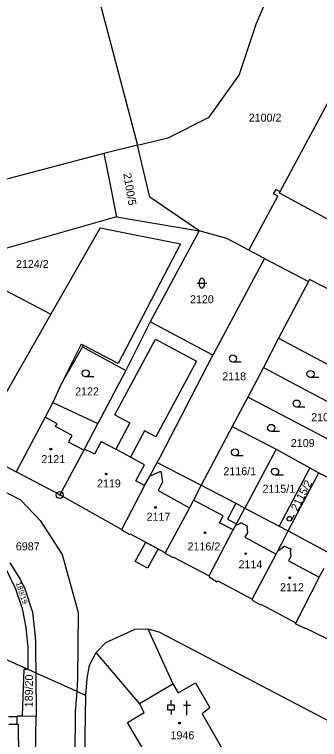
# Model space of a CAD drawing. Extents: x -593183 to -588034, y -1130415 to -1124994.
# Drawn here: x -590624.6 to -590559.8, y -1128611.7 to -1128457.7 of the extents above; entities that cross this region are included whole.
import ezdxf

# ---------------------------------------------------------------- set-up
doc = ezdxf.new("R2010")
doc.units = 0
for name, color, linetype in [('Vrstva 1', 7, 'Continuous'), ('Vrstva 18', 7, 'Continuous'), ('Vrstva 19', 7, 'Continuous'), ('Vrstva 24', 7, 'Continuous'), ('Vrstva 25', 7, 'Continuous'), ('Vrstva 27', 7, 'Continuous'), ('Vrstva 4', 7, 'Continuous')]:
    doc.layers.add(name, color=color, linetype=linetype)

msp = doc.modelspace()

# ---------------------------------------------------------------- linework, layer by layer
at = {"layer": 'Vrstva 1'}
for p, q in [((-590609.68, -1128443), (-590598.46, -1128485.51)), ((-590573.24, -1128459.76), (-590567.37, -1128445.99)), ((-590568.11, -1128495.35), (-590547.44, -1128456.77)), ((-590576.83, -1128470.58), (-590573.24, -1128459.76)), ((-590583.24, -1128479.51), (-590576.83, -1128470.58)), ((-590591.96, -1128483.92), (-590583.24, -1128479.51)), ((-590598.46, -1128485.51), (-590591.96, -1128483.92)), ((-590598.46, -1128485.51), (-590605.65, -1128487.27)), ((-590595.84, -1128496.5), (-590598.46, -1128485.51)), ((-590605.65, -1128487.27), (-590627.07, -1128492.92)), ((-590605.65, -1128487.27), (-590604.8, -1128491.42)), ((-590604.8, -1128491.42), (-590602.97, -1128500.37)), ((-590569.51, -1128495.84), (-590568.99, -1128494.87)), ((-590568.63, -1128496.32), (-590569.51, -1128495.84)), ((-590568.99, -1128494.87), (-590568.11, -1128495.35)), ((-590585.38, -1128503.68), (-590595.84, -1128496.5)), ((-590574.78, -1128507.77), (-590568.63, -1128496.32)), ((-590602.97, -1128500.37), (-590602.9, -1128500.71)), ((-590602.9, -1128500.71), (-590631.71, -1128508.93)), ((-590602.9, -1128500.71), (-590585.38, -1128503.68)), ((-590606.4, -1128503), (-590616.88, -1128521.35)), ((-590606.4, -1128503), (-590589.33, -1128506.46)), ((-590585.38, -1128503.68), (-590595.76, -1128522.99)), ((-590579.48, -1128505.29), (-590585.38, -1128503.68)), ((-590574.78, -1128507.77), (-590579.48, -1128505.29)), ((-590589.33, -1128506.46), (-590602.55, -1128531.82)), ((-590571.43, -1128509.54), (-590574.78, -1128507.77)), ((-590571.43, -1128509.54), (-590582.41, -1128530.09)), ((-590571.43, -1128509.54), (-590562.09, -1128514.46)), ((-590633.64, -1128512.59), (-590616.88, -1128521.35)), ((-590562.09, -1128514.46), (-590568.46, -1128526.5)), ((-590561.88, -1128514.02), (-590562.09, -1128514.46)), ((-590554.23, -1128517.98), (-590561.88, -1128514.02)), ((-590595.76, -1128522.99), (-590600.94, -1128533.32)), ((-590582.41, -1128530.09), (-590595.76, -1128522.99)), ((-590568.46, -1128526.5), (-590571.65, -1128532.7)), ((-590568.46, -1128526.5), (-590548.44, -1128537.13)), ((-590610.16, -1128528.3), (-590614.64, -1128536.1)), ((-590609.99, -1128527.99), (-590610.16, -1128528.3)), ((-590610.16, -1128528.3), (-590600.94, -1128533.32)), ((-590602.55, -1128531.82), (-590609.99, -1128527.99)), ((-590593.67, -1128551.74), (-590582.41, -1128530.09)), ((-590571.65, -1128532.7), (-590575, -1128538.97)), ((-590571.65, -1128532.7), (-590548.25, -1128545.22)), ((-590600.94, -1128533.32), (-590606.87, -1128544.59)), ((-590614.64, -1128536.1), (-590616.45, -1128540.13)), ((-590575, -1128538.97), (-590578.32, -1128545.24)), ((-590554.01, -1128550.04), (-590575, -1128538.97)), ((-590616.45, -1128540.13), (-590618.1, -1128543.23)), ((-590616.45, -1128540.13), (-590606.87, -1128544.59)), ((-590649.14, -1128541.77), (-590624.27, -1128554.83)), ((-590618.1, -1128543.23), (-590624.27, -1128554.83)), ((-590609.73, -1128550.04), (-590606.87, -1128544.59)), ((-590578.32, -1128545.24), (-590584.9, -1128557.71)), ((-590578.32, -1128545.24), (-590568.98, -1128550.02)), ((-590609.89, -1128550.24), (-590615, -1128559.77)), ((-590609.73, -1128550.04), (-590609.89, -1128550.24)), ((-590568.98, -1128550.02), (-590575.64, -1128562.59)), ((-590568.98, -1128550.02), (-590561.79, -1128554.01)), ((-590595.81, -1128555.77), (-590594.26, -1128552.86)), ((-590594.26, -1128552.86), (-590593.67, -1128551.74)), ((-590594.26, -1128552.86), (-590584.9, -1128557.71)), ((-590561.79, -1128554.01), (-590568.31, -1128566.39)), ((-590561.79, -1128554.01), (-590559.89, -1128555.07)), ((-590623.29, -1128560.86), (-590634.71, -1128555.05)), ((-590615, -1128559.77), (-590624.27, -1128554.83)), ((-590596.16, -1128556.42), (-590595.81, -1128555.77)), ((-590566.39, -1128567.4), (-590559.89, -1128555.07)), ((-590559.89, -1128555.07), (-590557.52, -1128556.28)), ((-590596.94, -1128557.77), (-590596.16, -1128556.42)), ((-590596.94, -1128557.77), (-590601.81, -1128567)), ((-590584.9, -1128557.71), (-590586.57, -1128560.88)), ((-590584.9, -1128557.71), (-590577.53, -1128561.49)), ((-590601.86, -1128567.11), (-590615, -1128559.77)), ((-590619.16, -1128565.22), (-590623.29, -1128560.86)), ((-590586.57, -1128560.88), (-590587.41, -1128562.47)), ((-590577.53, -1128561.49), (-590575.64, -1128562.59)), ((-590587.41, -1128562.47), (-590592.55, -1128572.03)), ((-590577.42, -1128565.92), (-590575.64, -1128562.59)), ((-590575.64, -1128562.59), (-590568.31, -1128566.39)), ((-590619.16, -1128565.22), (-590614.48, -1128572.38)), ((-590578.1, -1128567.2), (-590577.56, -1128566.21)), ((-590577.56, -1128566.21), (-590577.42, -1128565.92)), ((-590568.31, -1128566.39), (-590566.39, -1128567.4)), ((-590601.86, -1128567.11), (-590601.81, -1128567)), ((-590601.81, -1128567), (-590601.7, -1128567.07)), ((-590601.7, -1128567.07), (-590601.8, -1128567.26)), ((-590600.03, -1128568.21), (-590601.8, -1128567.26)), ((-590599.96, -1128568.08), (-590600.03, -1128568.21)), ((-590592.55, -1128572.03), (-590599.96, -1128568.08)), ((-590583.25, -1128576.98), (-590578.1, -1128567.2)), ((-590567.85, -1128570.25), (-590566.39, -1128567.4)), ((-590566.39, -1128567.4), (-590557.18, -1128572.32)), ((-590568.62, -1128571.63), (-590567.97, -1128570.45)), ((-590567.97, -1128570.45), (-590567.85, -1128570.25)), ((-590614.48, -1128572.38), (-590611.09, -1128584.71)), ((-590592.55, -1128572.03), (-590592.45, -1128572.08)), ((-590592.45, -1128572.08), (-590592.51, -1128572.2)), ((-590592.51, -1128572.2), (-590590.87, -1128573.07)), ((-590590.87, -1128573.07), (-590590.81, -1128572.96)), ((-590590.81, -1128572.96), (-590583.25, -1128576.98)), ((-590574.11, -1128581.87), (-590569.01, -1128572.33)), ((-590569.01, -1128572.33), (-590568.62, -1128571.63)), ((-590625.6, -1128574.2), (-590623.31, -1128577.79)), ((-590626.38, -1128575.6), (-590624.37, -1128579.72)), ((-590559.83, -1128577.25), (-590558.79, -1128575.31)), ((-590583.25, -1128576.98), (-590583.15, -1128577.01)), ((-590583.15, -1128577.01), (-590583.25, -1128577.19)), ((-590583.25, -1128577.19), (-590581.51, -1128578.2)), ((-590559.83, -1128577.25), (-590564.82, -1128586.9)), ((-590623.31, -1128577.79), (-590622.39, -1128579.74)), ((-590581.51, -1128578.2), (-590581.4, -1128578)), ((-590581.4, -1128578), (-590574.11, -1128581.87)), ((-590624.37, -1128579.72), (-590623.01, -1128583.9)), ((-590622.39, -1128579.74), (-590620.77, -1128584.63)), ((-590574.11, -1128581.87), (-590573.98, -1128581.95)), ((-590573.98, -1128581.95), (-590574.08, -1128582.12)), ((-590574.08, -1128582.12), (-590572.28, -1128583.08)), ((-590572.28, -1128583.08), (-590572.21, -1128582.95)), ((-590572.21, -1128582.95), (-590564.82, -1128586.9)), ((-590648.8, -1128584.69), (-590621.79, -1128596.78)), ((-590623.01, -1128583.9), (-590622.17, -1128587.9)), ((-590620.77, -1128584.63), (-590620.21, -1128589.89)), ((-590611.09, -1128584.71), (-590611.21, -1128598.72)), ((-590564.82, -1128586.9), (-590564.9, -1128587.04)), ((-590622.17, -1128587.9), (-590621.81, -1128592.26)), ((-590605.18, -1128591.09), (-590598.95, -1128588.26)), ((-590598.95, -1128588.26), (-590596.26, -1128588.2)), ((-590596.26, -1128588.2), (-590593.91, -1128588.81)), ((-590596.26, -1128588.2), (-590590.96, -1128599.9)), ((-590564.9, -1128587.04), (-590562.91, -1128588.09)), ((-590562.91, -1128588.09), (-590562.84, -1128587.97)), ((-590562.84, -1128587.97), (-590555.42, -1128591.7)), ((-590620.21, -1128589.89), (-590620.16, -1128590.95)), ((-590593.91, -1128588.81), (-590555.89, -1128608.81)), ((-590620.16, -1128590.95), (-590620.15, -1128593.1)), ((-590607.22, -1128593.22), (-590605.18, -1128591.09)), ((-590621.81, -1128592.26), (-590621.79, -1128596.78)), ((-590620.15, -1128593.1), (-590620.11, -1128597.53)), ((-590608.69, -1128595.93), (-590607.22, -1128593.22)), ((-590598.03, -1128604.08), (-590607.22, -1128593.22)), ((-590609.18, -1128598.73), (-590608.69, -1128595.93)), ((-590622.65, -1128596.77), (-590623, -1128606.7)), ((-590622.65, -1128596.77), (-590621.79, -1128596.78)), ((-590621.79, -1128596.78), (-590620.11, -1128597.53)), ((-590620.11, -1128597.53), (-590611.39, -1128601.47)), ((-590620.11, -1128597.53), (-590620, -1128606.77)), ((-590611.21, -1128598.72), (-590611.39, -1128601.47)), ((-590609.43, -1128602.35), (-590609.18, -1128598.73)), ((-590590.96, -1128599.9), (-590589.82, -1128601.8)), ((-590589.82, -1128601.8), (-590586.16, -1128599.68)), ((-590586.16, -1128599.68), (-590583.05, -1128605.01)), ((-590611.39, -1128601.47), (-590611.45, -1128602.34)), ((-590611.39, -1128601.47), (-590609.43, -1128602.35)), ((-590611.45, -1128602.34), (-590611.7, -1128605.86)), ((-590609.86, -1128630.67), (-590609.43, -1128602.35)), ((-590597.07, -1128606), (-590598.03, -1128604.08)), ((-590583.05, -1128605.01), (-590584.72, -1128606.29)), ((-590624.13, -1128606.88), (-590625.87, -1128606.9)), ((-590623.79, -1128606.68), (-590624.13, -1128606.88)), ((-590624.13, -1128606.88), (-590624.11, -1128608.53)), ((-590623.79, -1128606.68), (-590623, -1128606.7)), ((-590623.46, -1128832.72), (-590620, -1128606.77)), ((-590623, -1128606.7), (-590620, -1128606.77)), ((-590611.7, -1128605.86), (-590611.94, -1128630.65)), ((-590600.59, -1128608.11), (-590597.07, -1128606)), ((-590584.72, -1128606.29), (-590575.53, -1128622.04)), ((-590597.44, -1128613.43), (-590600.59, -1128608.11)), ((-590623.8, -1128608.52), (-590624.11, -1128608.53)), ((-590623.8, -1128608.52), (-590623.73, -1128630.81))]:
    msp.add_line(p, q, dxfattribs=at)
at = {"layer": 'Vrstva 24'}
for radius in [0.75, 0.0903]:
    msp.add_circle((-590615, -1128559.77), radius, dxfattribs=at)
at = {"layer": 'Vrstva 25'}
for p, q in [((-590585.25, -1128515.29), (-590585.25, -1128514.29)), ((-590584.25, -1128514.29), (-590584.25, -1128515.29)), ((-590585.75, -1128514.79), (-590583.75, -1128514.79)), ((-590576.42, -1128531.54), (-590578.17, -1128531.54)), ((-590607.72, -1128534.68), (-590609.47, -1128534.68)), ((-590559.92, -1128534.83), (-590561.67, -1128534.83)), ((-590562.87, -1128541.11), (-590564.62, -1128541.11)), ((-590568.28, -1128546.28), (-590570.03, -1128546.28)), ((-590575.97, -1128551.47), (-590577.72, -1128551.47)), ((-590567.45, -1128555.56), (-590569.2, -1128555.56)), ((-590565.17, -1128564.03), (-590565.73, -1128565.06)), ((-590591.33, -1128604.38), (-590591.33, -1128603.38)), ((-590587.95, -1128606.52), (-590587.95, -1128603.52)), ((-590591.33, -1128605.38), (-590591.33, -1128606.38)), ((-590587.2, -1128604.52), (-590588.7, -1128604.52))]:
    msp.add_line(p, q, dxfattribs=at)
msp.add_lwpolyline([(-590592.08, -1128605.38), (-590590.58, -1128605.38), (-590590.58, -1128604.38), (-590592.08, -1128604.38)], close=True, dxfattribs=at)
for centre, radius in [((-590578.17, -1128530.79), 0.75), ((-590609.47, -1128533.93), 0.75), ((-590561.67, -1128534.08), 0.75), ((-590564.62, -1128540.36), 0.75), ((-590570.03, -1128545.53), 0.75), ((-590616.88, -1128550.04), 0.175), ((-590616.88, -1128550.04), 0.15), ((-590577.72, -1128550.72), 0.75), ((-590569.2, -1128554.81), 0.75), ((-590605.12, -1128555.31), 0.175), ((-590605.12, -1128555.31), 0.15), ((-590594.62, -1128562.43), 0.175), ((-590594.62, -1128562.43), 0.15), ((-590566.17, -1128564.82), 0.503), ((-590584.11, -1128567.81), 0.175), ((-590584.11, -1128567.81), 0.15), ((-590575.45, -1128572.25), 0.175), ((-590575.45, -1128572.25), 0.15), ((-590566.12, -1128577.36), 0.175), ((-590566.12, -1128577.36), 0.15), ((-590589.54, -1128608.23), 0.175), ((-590589.54, -1128608.23), 0.15)]:
    msp.add_circle(centre, radius, dxfattribs=at)
for centre, start, end in [((-590584.75, -1128514.29), 90, 180), ((-590584.75, -1128514.29), 0, 90), ((-590584.75, -1128515.29), 180, 270), ((-590584.75, -1128515.29), 270, 0)]:
    msp.add_arc(centre, 0.5, start, end, dxfattribs=at)
at = {"layer": 'Vrstva 27'}
for p, q in [((-590598.93, -1128573.89), (-590596.7, -1128569.82)), ((-590596.7, -1128569.82), (-590594.05, -1128571.23)), ((-590594.05, -1128571.23), (-590596.3, -1128575.33)), ((-590596.3, -1128575.33), (-590598.93, -1128573.89))]:
    msp.add_line(p, q, dxfattribs=at)
at = {"layer": 'Vrstva 4'}
for p, q in [((-590568.3, -1128495.7), (-590568.11, -1128495.35)), ((-590555.94, -1128502.34), (-590568.3, -1128495.7)), ((-590616.88, -1128521.35), (-590626.77, -1128538.65)), ((-590603.26, -1128542.73), (-590594.61, -1128526.66)), ((-590594.61, -1128526.66), (-590585.89, -1128531.35)), ((-590610.46, -1128527.75), (-590614.64, -1128536.1)), ((-590610.46, -1128527.75), (-590609.99, -1128527.99)), ((-590585.89, -1128531.35), (-590594.53, -1128547.42)), ((-590615.53, -1128544.67), (-590618.1, -1128543.23)), ((-590603.26, -1128542.73), (-590600.06, -1128544.44)), ((-590615.91, -1128545.25), (-590615.53, -1128544.67)), ((-590612.36, -1128547.12), (-590615.91, -1128545.25)), ((-590600.06, -1128544.44), (-590603.08, -1128550.06)), ((-590596.95, -1128546.12), (-590599.97, -1128551.73)), ((-590594.53, -1128547.42), (-590596.95, -1128546.12)), ((-590613.11, -1128548.56), (-590612.36, -1128547.12)), ((-590606.15, -1128548.41), (-590607.59, -1128551.08)), ((-590606.15, -1128548.41), (-590603.08, -1128550.06)), ((-590609.89, -1128550.24), (-590613.11, -1128548.56)), ((-590608.08, -1128550.84), (-590609.73, -1128550.04)), ((-590607.59, -1128551.08), (-590608.08, -1128550.84)), ((-590599.97, -1128551.73), (-590603.08, -1128550.06)), ((-590596.95, -1128553.36), (-590599.97, -1128551.73)), ((-590598.79, -1128556.77), (-590596.95, -1128553.36)), ((-590595.81, -1128555.77), (-590593.47, -1128554.73)), ((-590593.47, -1128554.73), (-590593.16, -1128557.08)), ((-590596.94, -1128557.77), (-590598.79, -1128556.77)), ((-590593.16, -1128557.08), (-590593.63, -1128557.96)), ((-590593.63, -1128557.96), (-590594.08, -1128558.8)), ((-590594.08, -1128558.8), (-590587.41, -1128562.47)), ((-590580.26, -1128564.19), (-590586.57, -1128560.88)), ((-590577.53, -1128561.49), (-590579.34, -1128564.9)), ((-590581.03, -1128565.66), (-590580.26, -1128564.19)), ((-590579.34, -1128564.9), (-590577.42, -1128565.92)), ((-590578.1, -1128567.2), (-590581.03, -1128565.66)), ((-590577.56, -1128566.21), (-590576.65, -1128565.84)), ((-590576.65, -1128565.84), (-590576.52, -1128565.61)), ((-590576.52, -1128565.61), (-590575.1, -1128566.4)), ((-590575.1, -1128566.4), (-590575.22, -1128566.62)), ((-590575.22, -1128566.62), (-590575.09, -1128567.8)), ((-590575.09, -1128567.8), (-590575.62, -1128568.75)), ((-590575.62, -1128568.75), (-590569.01, -1128572.33)), ((-590568.62, -1128571.63), (-590567.42, -1128570.76)), ((-590567.42, -1128570.76), (-590567.31, -1128570.55)), ((-590567.31, -1128570.55), (-590565.81, -1128571.3)), ((-590565.81, -1128571.3), (-590565.98, -1128571.6)), ((-590565.87, -1128572.81), (-590566.38, -1128573.73)), ((-590565.98, -1128571.6), (-590565.87, -1128572.81)), ((-590566.38, -1128573.73), (-590559.83, -1128577.25)), ((-590598.03, -1128604.08), (-590590.96, -1128599.9)), ((-590624.11, -1128608.53), (-590625.85, -1128608.55))]:
    msp.add_line(p, q, dxfattribs=at)

# ---------------------------------------------------------------- texts
at = {"layer": 'Vrstva 18'}
for s, p in [('2100/2', (-590574.81, -1128480.48)), ('2124/2', (-590624.3, -1128511.57)), ('2120', (-590587.3, -1128519.05)), ('2118', (-590580.44, -1128535.43)), ('2122', (-590611.72, -1128538.63)), ('2107', (-590561.53, -1128544.11)), ('2109', (-590565.85, -1128549.59)), ('2116/1', (-590580.19, -1128555.57)), ('2115/1', (-590571.89, -1128559.3)), ('6987', (-590624.33, -1128571.53))]:
    msp.add_text(s, height=1.7, dxfattribs=at).set_placement(p)
for s, height, rotation, p in [('2100/5', 1.7, 279.6376, (-590601.5, -1128491.55)), ('2115/2', 1.7, 62.6223, (-590564.45, -1128563.35)), ('189/19', 1.14, 288.7556, (-590624.37, -1128578.48)), ('189/20', 1.7, 89.3489, (-590620.75, -1128604.87))]:
    msp.add_text(s, height=height, rotation=rotation, dxfattribs=at).set_placement(p)
at = {"layer": 'Vrstva 19'}
for s, p in [('2121', (-590618.9, -1128553.01)), ('2119', (-590607.07, -1128558.17)), ('2117', (-590596.53, -1128565.24)), ('2116/2', (-590587.81, -1128571.55)), ('2114', (-590576.98, -1128575.36)), ('2112', (-590568.14, -1128580.22)), ('1946', (-590591.44, -1128611.66))]:
    msp.add_text(s, height=1.7, dxfattribs=at).set_placement(p)

doc.saveas('drawing.dxf')
